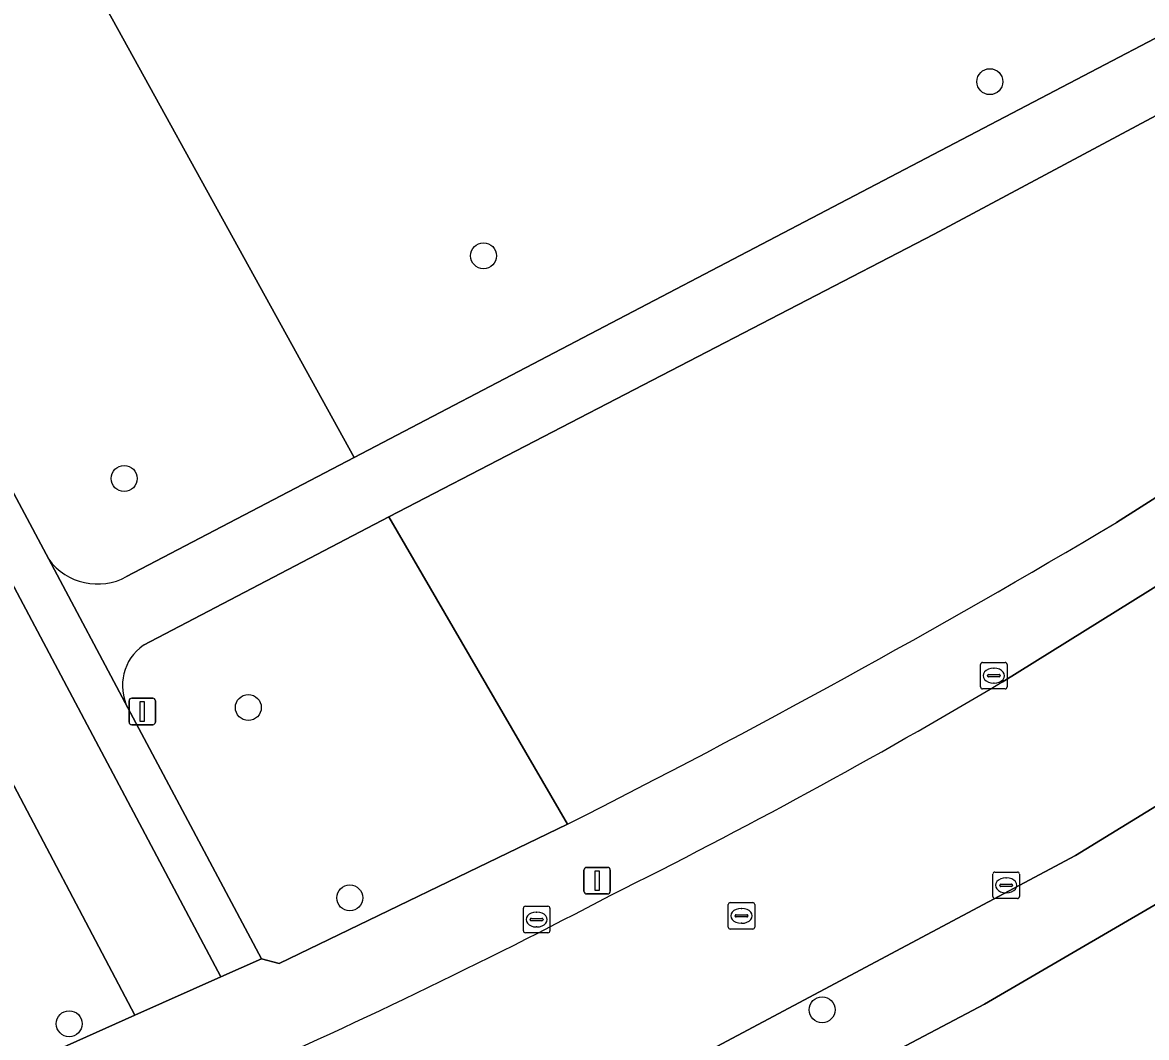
# Model space of a CAD drawing. Extents: x 159674 to 160531, y 382172 to 382904.
# Drawn here: x 160196.37 to 160238.74, y 382704.06 to 382742.32 of the extents above; entities that cross this region are included whole.
import ezdxf

# ---------------------------------------------------------------- set-up
doc = ezdxf.new("R2010")
doc.units = 0
for name, color, linetype in [('IMGEO_Boom', 7, 'Continuous'), ('IMGEO_Erf', 7, 'Continuous'), ('IMGEO_Fietspad_open', 7, 'Continuous'), ('IMGEO_Groenvoorziening', 7, 'Continuous'), ('IMGEO_Kolk', 7, 'Continuous'), ('IMGEO_Lichtmast', 7, 'Continuous'), ('IMGEO_Rijbaan_lokaal_open', 7, 'Continuous'), ('IMGEO_Rioolput', 7, 'Continuous'), ('IMGEO_Voetpad_halfverhard', 7, 'Continuous'), ('IMGEO_Voetpad_open', 7, 'Continuous')]:
    doc.layers.add(name, color=color, linetype=linetype)

msp = doc.modelspace()

# ---------------------------------------------------------------- linework, layer by layer
at = {"layer": 'IMGEO_Boom'}
for centre in [(160232.834, 382740.085), (160213.746, 382733.522), (160200.2, 382725.129), (160204.881, 382716.496), (160208.705, 382709.324), (160226.51, 382705.105), (160198.128, 382704.58)]:
    msp.add_circle(centre, 0.489, dxfattribs=at)
at = {"layer": 'IMGEO_Erf'}
msp.add_lwpolyline([(160263.63, 382697.299), (160266.891, 382692.05), (160272.972, 382696.028), (160269.707, 382701.284), (160271.793, 382702.58), (160273.825, 382703.842), (160277.09, 382698.586), (160280.422, 382700.656), (160288.011, 382710.171), (160267.842, 382726.279), (160267.481, 382726.359), (160260.898, 382722.304), (160245.542, 382712.846), (160232.632, 382705.313), (160223.268, 382700.381)], dxfattribs=at)
at = {"layer": 'IMGEO_Fietspad_open'}
msp.add_lwpolyline([(160187.634, 382729.468), (160193.262, 382718.805), (160195.172, 382715.185), (160200.602, 382704.897), (160203.842, 382706.345), (160191.437, 382729.7), (160188.798, 382734.404)], dxfattribs=at)
at = {"layer": 'IMGEO_Groenvoorziening'}
for points in [[(160200.052, 382762.134), (160192.129, 382756.282), (160195.593, 382750), (160208.869, 382725.922), (160242.298, 382743.421), (160241.058, 382745.734), (160249.38, 382750), (160254.327, 382752.536), (160259.322, 382755.576)], [(160195.593, 382750), (160192.129, 382756.282), (160183.202, 382749.69), (160181.098, 382748.05), (160183.129, 382745.41), (160187.833, 382738.975), (160190.232, 382735.187), (160192.877, 382730.483), (160197.355, 382722.083)], [(160200.293, 382721.433), (160208.869, 382725.922), (160195.593, 382750)], [(160263.993, 382740.23), (160259.263, 382747.922), (160257.112, 382748.44), (160230.735, 382734.341), (160210.172, 382723.685), (160216.913, 382712.097)], [(160237.605, 382723.468), (160263.993, 382740.23)], [(160200.34, 382716.484), (160205.379, 382707.032), (160206.044, 382706.846), (160216.913, 382712.097), (160210.172, 382723.685)], [(160210.172, 382723.685), (160200.923, 382718.842)], [(160200.602, 382704.897), (160195.172, 382715.185), (160176.655, 382705.893), (160155.741, 382695.129), (160152.195, 382692.551), (160152.254, 382691.404), (160152.332, 382689.883), (160160.682, 382684.114)], [(160176.007, 382695.108), (160182.264, 382697.339), (160191.115, 382700.651), (160200.602, 382704.897)]]:
    msp.add_lwpolyline(points, dxfattribs=at)
for centre, radius, start, end in [((160059.994, 383022.157), 347.507, 296.84359, 300.73717), ((160199.195, 382723.437), 2.285, 216.3377, 298.7121), ((160201.984, 382717.329), 1.848, 125.0369, 207.1881)]:
    msp.add_arc(centre, radius, start, end, dxfattribs=at)
at = {"layer": 'IMGEO_Kolk'}
for p, q in [((160232.484, 382717.271), (160232.484, 382718.123)), ((160232.559, 382718.197), (160233.411, 382718.197)), ((160232.972, 382717.977), (160232.997, 382717.977)), ((160233.485, 382718.123), (160233.485, 382717.271)), ((160232.743, 382717.691), (160232.743, 382717.703)), ((160233.181, 382717.654), (160232.783, 382717.654)), ((160232.786, 382717.74), (160233.184, 382717.74)), ((160232.995, 382717.417), (160232.97, 382717.417)), ((160233.227, 382717.703), (160233.227, 382717.691)), ((160233.411, 382717.197), (160232.559, 382717.197)), ((160232.948, 382709.371), (160232.948, 382710.223)), ((160233.023, 382710.297), (160233.875, 382710.297)), ((160233.949, 382710.223), (160233.949, 382709.371)), ((160233.207, 382709.791), (160233.207, 382709.803)), ((160233.645, 382709.754), (160233.247, 382709.754)), ((160233.25, 382709.84), (160233.648, 382709.84)), ((160233.436, 382710.077), (160233.461, 382710.077)), ((160233.691, 382709.803), (160233.691, 382709.791)), ((160233.459, 382709.517), (160233.434, 382709.517)), ((160215.248, 382708.081), (160215.248, 382708.933)), ((160215.323, 382709.007), (160216.175, 382709.007)), ((160216.249, 382708.933), (160216.249, 382708.081)), ((160233.875, 382709.297), (160233.023, 382709.297)), ((160215.507, 382708.501), (160215.507, 382708.513)), ((160215.945, 382708.464), (160215.547, 382708.464)), ((160215.55, 382708.55), (160215.948, 382708.55)), ((160215.736, 382708.787), (160215.761, 382708.787)), ((160215.991, 382708.513), (160215.991, 382708.501)), ((160215.759, 382708.227), (160215.734, 382708.227)), ((160216.175, 382708.007), (160215.323, 382708.007))]:
    msp.add_line(p, q, dxfattribs=at)
for points in [[(160232.484, 382717.271), (160232.484, 382718.123)], [(160232.559, 382718.197), (160233.411, 382718.197)], [(160233.485, 382718.123), (160233.485, 382717.271)], [(160233.411, 382717.197), (160232.559, 382717.197)], [(160232.948, 382709.371), (160232.948, 382710.223)], [(160233.023, 382710.297), (160233.875, 382710.297)], [(160233.949, 382710.223), (160233.949, 382709.371)], [(160215.248, 382708.081), (160215.248, 382708.933)], [(160215.323, 382709.007), (160216.175, 382709.007)], [(160216.249, 382708.933), (160216.249, 382708.081)], [(160233.875, 382709.297), (160233.023, 382709.297)], [(160216.175, 382708.007), (160215.323, 382708.007)]]:
    msp.add_lwpolyline(points, dxfattribs=at)
for centre, radius, start, end in [((160232.561, 382718.121), 0.0765, 91.552, 178.448), ((160232.561, 382718.121), 0.0765, 91.552, 178.448), ((160233.409, 382718.121), 0.0765, 1.552, 88.448), ((160233.409, 382718.121), 0.0765, 1.552, 88.448), ((160232.783, 382717.7), 0.0403, 85.8775, 175.7526), ((160232.78, 382717.69), 0.0366, 178.938, 274.7102), ((160233.184, 382717.697), 0.043, 264.8664, 352.4533), ((160233.188, 382717.702), 0.0386, 1.7309, 96.639), ((160232.561, 382717.273), 0.0765, 181.552, 268.448), ((160232.561, 382717.273), 0.0765, 181.552, 268.448), ((160233.409, 382717.273), 0.0765, 271.552, 358.448), ((160233.409, 382717.273), 0.0765, 271.552, 358.448), ((160233.025, 382710.221), 0.0765, 91.552, 178.448), ((160233.025, 382710.221), 0.0765, 91.552, 178.448), ((160233.873, 382710.221), 0.0765, 1.552, 88.448), ((160233.873, 382710.221), 0.0765, 1.552, 88.448), ((160233.247, 382709.8), 0.0403, 85.8775, 175.7526), ((160233.244, 382709.79), 0.0366, 178.938, 274.7102), ((160233.648, 382709.797), 0.043, 264.8664, 352.4533), ((160233.652, 382709.802), 0.0386, 1.7309, 96.639), ((160233.025, 382709.373), 0.0765, 181.552, 268.448), ((160233.025, 382709.373), 0.0765, 181.552, 268.448), ((160233.873, 382709.373), 0.0765, 271.552, 358.448), ((160233.873, 382709.373), 0.0765, 271.552, 358.448), ((160215.325, 382708.931), 0.0765, 91.552, 178.448), ((160215.325, 382708.931), 0.0765, 91.552, 178.448), ((160216.173, 382708.931), 0.0765, 1.552, 88.448), ((160216.173, 382708.931), 0.0765, 1.552, 88.448), ((160215.547, 382708.51), 0.0403, 85.8775, 175.7526), ((160215.544, 382708.5), 0.0366, 178.938, 274.7102), ((160215.948, 382708.507), 0.043, 264.8664, 352.4533), ((160215.952, 382708.512), 0.0386, 1.7309, 96.639), ((160215.325, 382708.083), 0.0765, 181.552, 268.448), ((160215.325, 382708.083), 0.0765, 181.552, 268.448), ((160216.173, 382708.083), 0.0765, 271.552, 358.448), ((160216.173, 382708.083), 0.0765, 271.552, 358.448)]:
    msp.add_arc(centre, radius, start, end, dxfattribs=at)
for centre, major_axis, ratio, start_param, end_param in [((160232.971, 382717.697), (-0.387, 0.002), 0.722429, 4.712389, 7.853982), ((160232.996, 382717.697), (-0.39, 0.002), 0.717154, 1.570796, 4.712389), ((160233.435, 382709.797), (-0.387, 0.002), 0.722429, 4.712389, 7.853982), ((160233.46, 382709.797), (-0.39, 0.002), 0.717154, 1.570796, 4.712389), ((160215.735, 382708.507), (-0.387, 0.002), 0.722429, 4.712389, 7.853982), ((160215.76, 382708.507), (-0.39, 0.002), 0.717154, 1.570796, 4.712389)]:
    msp.add_ellipse(centre, major_axis=major_axis, ratio=ratio, start_param=start_param, end_param=end_param, dxfattribs=at)
at = {"layer": 'IMGEO_Lichtmast'}
for p, q in [((160200.385, 382715.95), (160200.385, 382716.75)), ((160200.385, 382716.75), (160200.385, 382715.95)), ((160200.485, 382716.85), (160201.275, 382716.85)), ((160201.275, 382716.85), (160200.485, 382716.85)), ((160201.375, 382716.75), (160201.375, 382715.95)), ((160201.375, 382715.95), (160201.375, 382716.75)), ((160201.275, 382715.85), (160200.485, 382715.85)), ((160200.485, 382715.85), (160201.275, 382715.85)), ((160217.532, 382709.572), (160217.532, 382710.372)), ((160217.532, 382710.372), (160217.532, 382709.572)), ((160217.632, 382710.472), (160218.422, 382710.472)), ((160218.422, 382710.472), (160217.632, 382710.472)), ((160218.522, 382710.372), (160218.522, 382709.572)), ((160218.522, 382709.572), (160218.522, 382710.372)), ((160218.422, 382709.472), (160217.632, 382709.472)), ((160217.632, 382709.472), (160218.422, 382709.472))]:
    msp.add_line(p, q, dxfattribs=at)
for points in [[(160200.805, 382716.725), (160200.955, 382716.725), (160200.955, 382715.975), (160200.805, 382715.975), (160200.805, 382716.725)], [(160217.952, 382710.347), (160218.102, 382710.347), (160218.102, 382709.597), (160217.952, 382709.597), (160217.952, 382710.347)]]:
    msp.add_lwpolyline(points, dxfattribs=at)
for centre, start, end in [((160200.485, 382716.75), 90, 180), ((160200.485, 382716.75), 90, 180), ((160201.275, 382716.75), 0, 90), ((160201.275, 382716.75), 360, 90), ((160200.485, 382715.95), 180, 270), ((160200.485, 382715.95), 180, 270), ((160201.275, 382715.95), 270, 0), ((160201.275, 382715.95), 270, 0), ((160217.632, 382710.372), 90, 180), ((160217.632, 382710.372), 90, 180), ((160218.422, 382710.372), 0, 90), ((160218.422, 382710.372), 360, 90), ((160217.632, 382709.572), 180, 270), ((160217.632, 382709.572), 180, 270), ((160218.422, 382709.572), 270, 0), ((160218.422, 382709.572), 270, 0)]:
    msp.add_arc(centre, 0.1, start, end, dxfattribs=at)
at = {"layer": 'IMGEO_Rijbaan_lokaal_open'}
for points in [[(160369.756, 382802.778), (160366.508, 382800.739), (160365.277, 382799.977), (160347.87, 382789.101), (160333.21, 382779.724), (160319.266, 382771.031), (160285.322, 382750), (160266.649, 382738.205), (160233.3, 382717.459)], [(160188.447, 382696.325), (160181.888, 382694.035), (160183.725, 382687.281), (160193.069, 382690.742), (160201.751, 382694.067), (160212.586, 382698.728), (160220.039, 382702.396), (160236.066, 382710.925), (160254.768, 382722.388), (160265.882, 382729.271), (160282.226, 382739.647), (160298.781, 382750), (160329.129, 382768.971)]]:
    msp.add_lwpolyline(points, dxfattribs=at)
for centre, radius, start, end in [((160117.252, 382913.011), 227.393, 296.45377, 300.68656), ((160115.736, 382904.518), 220.525, 289.25165, 297.78946)]:
    msp.add_arc(centre, radius, start, end, dxfattribs=at)
at = {"layer": 'IMGEO_Rioolput'}
for p, q in [((160222.971, 382708.22), (160222.971, 382709.072)), ((160223.046, 382709.146), (160223.898, 382709.146)), ((160223.459, 382708.926), (160223.484, 382708.926)), ((160223.972, 382709.072), (160223.972, 382708.22)), ((160223.23, 382708.64), (160223.23, 382708.652)), ((160223.668, 382708.603), (160223.27, 382708.603)), ((160223.273, 382708.689), (160223.671, 382708.689)), ((160223.714, 382708.652), (160223.714, 382708.64)), ((160223.898, 382708.146), (160223.046, 382708.146)), ((160223.482, 382708.366), (160223.457, 382708.366))]:
    msp.add_line(p, q, dxfattribs=at)
for points in [[(160222.971, 382708.22), (160222.971, 382709.072)], [(160223.046, 382709.146), (160223.898, 382709.146)], [(160223.972, 382709.072), (160223.972, 382708.22)], [(160223.898, 382708.146), (160223.046, 382708.146)]]:
    msp.add_lwpolyline(points, dxfattribs=at)
for centre, radius, start, end in [((160223.048, 382709.07), 0.0765, 91.552, 178.448), ((160223.048, 382709.07), 0.0765, 91.552, 178.448), ((160223.896, 382709.07), 0.0765, 1.552, 88.448), ((160223.896, 382709.07), 0.0765, 1.552, 88.448), ((160223.27, 382708.649), 0.0403, 85.8775, 175.7526), ((160223.267, 382708.639), 0.0366, 178.938, 274.7102), ((160223.671, 382708.646), 0.043, 264.8664, 352.4533), ((160223.675, 382708.651), 0.0386, 1.7309, 96.639), ((160223.048, 382708.222), 0.0765, 181.552, 268.448), ((160223.048, 382708.222), 0.0765, 181.552, 268.448), ((160223.896, 382708.222), 0.0765, 271.552, 358.448), ((160223.896, 382708.222), 0.0765, 271.552, 358.448)]:
    msp.add_arc(centre, radius, start, end, dxfattribs=at)
for centre, major_axis, ratio, start_param, end_param in [((160223.458, 382708.646), (-0.387, 0.002), 0.722429, 4.712389, 7.853982), ((160223.483, 382708.646), (-0.39, 0.002), 0.717154, 1.570796, 4.712389)]:
    msp.add_ellipse(centre, major_axis=major_axis, ratio=ratio, start_param=start_param, end_param=end_param, dxfattribs=at)
at = {"layer": 'IMGEO_Voetpad_halfverhard'}
for points in [[(160259.322, 382755.576), (160254.327, 382752.536), (160249.38, 382750), (160241.058, 382745.734), (160242.298, 382743.421), (160208.869, 382725.922), (160200.293, 382721.433)], [(160200.923, 382718.842), (160210.172, 382723.685), (160230.735, 382734.341), (160257.112, 382748.44), (160259.263, 382747.922), (160263.993, 382740.23), (160266.528, 382741.805), (160261.537, 382750), (160260.129, 382752.312)], [(160197.355, 382722.083), (160200.34, 382716.484)]]:
    msp.add_lwpolyline(points, dxfattribs=at)
for centre, radius, start, end in [((160199.195, 382723.437), 2.285, 216.3377, 298.7121), ((160201.984, 382717.329), 1.848, 125.0369, 207.1881)]:
    msp.add_arc(centre, radius, start, end, dxfattribs=at)
at = {"layer": 'IMGEO_Voetpad_open'}
for points in [[(160409.327, 382827.356), (160372.665, 382804.367), (160368.285, 382805.376), (160357.09, 382798.388), (160346.544, 382791.581), (160279.71, 382750), (160279.619, 382749.944), (160266.528, 382741.805), (160263.993, 382740.23), (160237.605, 382723.468)], [(160233.3, 382717.459), (160266.649, 382738.205), (160285.322, 382750), (160319.266, 382771.031), (160333.21, 382779.724)], [(160265.882, 382729.271), (160254.768, 382722.388), (160236.066, 382710.925), (160220.039, 382702.396), (160212.586, 382698.728), (160201.751, 382694.067), (160193.069, 382690.742), (160183.725, 382687.281)], [(160223.268, 382700.381), (160232.632, 382705.313), (160245.542, 382712.846), (160260.898, 382722.304), (160267.481, 382726.359), (160271.573, 382729.019)], [(160216.913, 382712.097), (160206.044, 382706.846), (160205.379, 382707.032), (160203.842, 382706.345), (160200.602, 382704.897), (160191.115, 382700.651), (160182.264, 382697.339), (160176.007, 382695.108)]]:
    msp.add_lwpolyline(points, dxfattribs=at)
msp.add_lwpolyline([(160190.232, 382735.187), (160187.833, 382738.975), (160183.129, 382745.41), (160181.098, 382748.05), (160179.572, 382750.032), (160176.888, 382753.521), (160176.851, 382753.494), (160176.15, 382754.451), (160174.846, 382753.493), (160183.195, 382742.581), (160186.522, 382738.024), (160188.798, 382734.404), (160191.437, 382729.7), (160203.842, 382706.345), (160205.379, 382707.032), (160200.34, 382716.484), (160197.355, 382722.083), (160192.877, 382730.483)], close=True, dxfattribs=at)
for centre, radius, start, end in [((160059.994, 383022.157), 347.507, 296.84359, 300.73717), ((160117.252, 382913.011), 227.393, 296.45377, 300.68656), ((160115.736, 382904.518), 220.525, 289.25165, 297.78946)]:
    msp.add_arc(centre, radius, start, end, dxfattribs=at)

doc.saveas('drawing.dxf')
